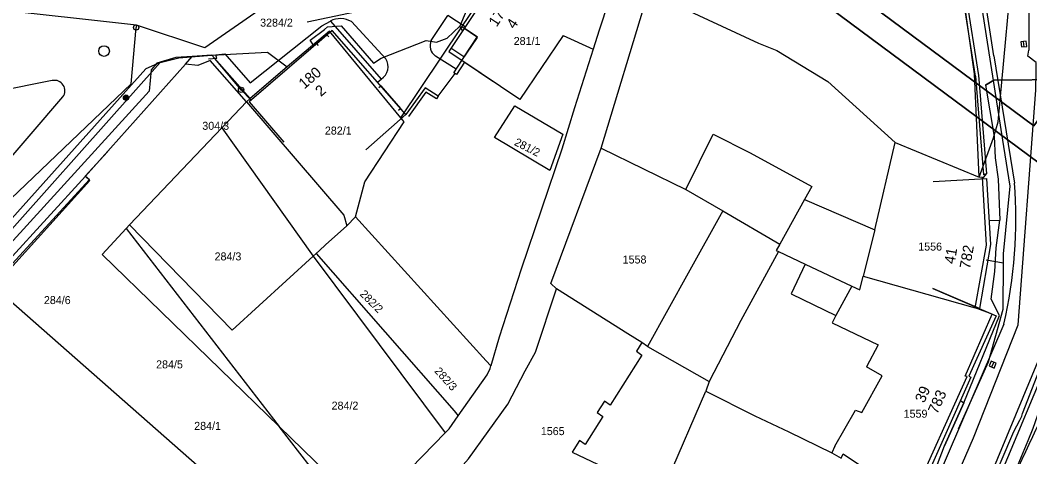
# Model space of a CAD drawing. Extents: x -601580 to 4, y -1204314 to 4.
# Drawn here: x -600468.8 to -600374.2, y -1203988.5 to -1203947.5 of the extents above; entities that cross this region are included whole.
import ezdxf

# ---------------------------------------------------------------- set-up
doc = ezdxf.new("R2010")
doc.units = 0
for name, color, linetype in [('00-INNOGY-NTL', 7, 'Continuous'), ('00-INNOGY-STL', 7, 'Continuous'), ('00-KN-HRANICE PARCEL', 7, 'Continuous'), ('00-KN-PARC. CISLA', 7, 'Continuous'), ('00-KN-VNITRNI KRESBA', 7, 'Continuous'), ('00-POLOHOPIS', 7, 'Continuous'), ('00-RAZÍTKO', 7, 'Continuous'), ('00-SITE KOM. KABEL', 7, 'Continuous'), ('00-VAK-VODA-RAD IGIS', 7, 'Continuous'), ('Vrstva 25', 7, 'Continuous'), ('Vrstva 27', 7, 'Continuous'), ('Vrstva 28', 7, 'Continuous'), ('Vrstva 6', 7, 'Continuous')]:
    doc.layers.add(name, color=color, linetype=linetype)

# ---------------------------------------------------------------- blocks, each defined once
blk = doc.blocks.new('4.11_36')
at = {"layer": 'Vrstva 25'}
for radius in [0.25, 0.0303]:
    blk.add_circle((0, 0), radius, dxfattribs=at)
blk = doc.blocks.new('6.30_28')
at = {"layer": 'Vrstva 27'}
blk.add_line((-0.249, 0), (0.249, 0), dxfattribs=at)
blk.add_lwpolyline([(-0.25, -0.25), (0.25, -0.25), (0.25, 0.25), (-0.25, 0.25)], close=True, dxfattribs=at)
blk = doc.blocks.new('6.30_38')
at = {"layer": 'Vrstva 27'}
blk.add_line((-0.25, 0), (0.25, 0), dxfattribs=at)
blk.add_lwpolyline([(-0.25, -0.25), (0.25, -0.25), (0.25, 0.25), (-0.25, 0.25)], close=True, dxfattribs=at)
blk = doc.blocks.new('6.14A_866')
at = {"layer": 'Vrstva 28'}
blk.add_circle((0, 0), 0.25, dxfattribs=at)
blk = doc.blocks.new('VCHOD_1792')
at = {"layer": 'Vrstva 6'}
blk.add_line((0, 0.25), (0, 0), dxfattribs=at)
blk = doc.blocks.new('VCHOD_1794')
at = {"layer": 'Vrstva 6'}
blk.add_line((0, 0.25), (0, 0), dxfattribs=at)
blk = doc.blocks.new('VCHOD_1796')
at = {"layer": 'Vrstva 6'}
blk.add_line((0, 0.25), (0, 0), dxfattribs=at)
blk = doc.blocks.new('VCHOD_1798')
at = {"layer": 'Vrstva 6'}
blk.add_line((0, 0.25), (0, 0), dxfattribs=at)
blk = doc.blocks.new('6.01A_1678')
at = {"layer": 'Vrstva 25'}
for radius in [0.25, 0.2, 0.15, 0.1, 0.05]:
    blk.add_circle((0, 0), radius, dxfattribs=at)
blk = doc.blocks.new('6.20_422')
at = {"layer": 'Vrstva 27'}
blk.add_circle((0, 0), 0.5, dxfattribs=at)

msp = doc.modelspace()

# ---------------------------------------------------------------- linework, layer by layer
for points in [[(-600427.929, -1203789.586), (-600429.936, -1203788.096), (-600492.548, -1203872.448), (-600373.307, -1203960.957), (-600310.695, -1203876.605), (-600312.703, -1203875.115)], [(-600429.419, -1203791.594), (-600489.051, -1203871.931), (-600373.825, -1203957.46), (-600314.193, -1203877.122)]]:
    msp.add_lwpolyline(points)
at = {"layer": '00-INNOGY-NTL'}
msp.add_lwpolyline([(-600441.937, -1203947.699), (-600438.08, -1203946.9), (-600432.1, -1203945.69), (-600428.72, -1203941.72), (-600421.56, -1203933.32), (-600416.17, -1203927), (-600405.77, -1203914.78)], dxfattribs=at)
at = {"layer": '00-INNOGY-STL'}
msp.add_line((-600378.28, -1203970.02), (-600376.67, -1203970.3), dxfattribs=at)
for points in [[(-600376.67, -1203969.44), (-600376.05, -1203963.12), (-600376.62, -1203959.39), (-600379.28, -1203942.39)], [(-600380.893, -1203985.852), (-600378.08, -1203979.57), (-600376.68, -1203974.64), (-600376.67, -1203970.3), (-600376.67, -1203969.44)]]:
    msp.add_lwpolyline(points, dxfattribs=at)
at = {"layer": '00-KN-HRANICE PARCEL'}
for p, q in [((-600414.38, -1203959.53), (-600409.95, -1203944.88)), ((-600413.68, -1203945.81), (-600414.57, -1203948.49)), ((-600452.71, -1203950.94), (-600454.24, -1203951.05)), ((-600453.35, -1203951.66), (-600452.71, -1203950.94)), ((-600450.88, -1203950.81), (-600452.71, -1203950.94)), ((-600447.29, -1203954.9), (-600450.88, -1203950.81)), ((-600453.35, -1203951.66), (-600462.73, -1203962.17)), ((-600443.8, -1203951.93), (-600447.29, -1203954.9)), ((-600447.63, -1203955.19), (-600449.95, -1203957.64)), ((-600447.29, -1203954.9), (-600447.63, -1203955.19)), ((-600458.58, -1203966.74), (-600449.95, -1203957.64)), ((-600449.95, -1203957.64), (-600441.37, -1203969.68)), ((-600462.73, -1203962.17), (-600469.92, -1203970.05)), ((-600438.23, -1203966.84), (-600437.42, -1203965.98)), ((-600458.9, -1203967.08), (-600458.58, -1203966.74)), ((-600458.9, -1203967.08), (-600444.58, -1203985.63)), ((-600441.37, -1203969.68), (-600428.99, -1203986.23)), ((-600470.51, -1203973.19), (-600444.1, -1203996.41)), ((-600423.95, -1203977.26), (-600424.71, -1203979.97)), ((-600410.04, -1203978.13), (-600410.58, -1203977.78)), ((-600410.04, -1203978.13), (-600404.25, -1203981.43)), ((-600427.77, -1203984.64), (-600425.06, -1203980.79)), ((-600425.06, -1203980.79), (-600424.78, -1203980.2)), ((-600424.78, -1203980.2), (-600424.71, -1203979.97)), ((-600437.4, -1203994.88), (-600444.58, -1203985.63)), ((-600436.28, -1203993.71), (-600428.99, -1203986.23))]:
    msp.add_line(p, q, dxfattribs=at)
for points in [[(-600378.95, -1203962.27), (-600379.38, -1203952.57), (-600381.44, -1203937.97), (-600383.07, -1203932.52), (-600383.78, -1203930.26)], [(-600378.95, -1203962.27), (-600377.61, -1203958.57), (-600377.17, -1203957.07), (-600376.11, -1203945.53), (-600376.86, -1203937.44)], [(-600433.15, -1203956.7), (-600427.43, -1203948.18), (-600422.58, -1203940.96)], [(-600409.95, -1203944.88), (-600399.63, -1203949.71), (-600397.91, -1203950.4), (-600393.14, -1203953.3), (-600386.83, -1203959.01), (-600378.95, -1203962.27)], [(-600433.15, -1203956.7), (-600439.85, -1203948.57), (-600443.8, -1203951.93)], [(-600414.57, -1203948.49), (-600415.13, -1203950.26), (-600416.88, -1203955.76)], [(-600450.88, -1203950.81), (-600445.66, -1203950.55), (-600443.8, -1203951.93)], [(-600454.24, -1203951.05), (-600456.04, -1203951.59), (-600456.55, -1203952.2), (-600456.76, -1203954.21), (-600469.8, -1203968.54), (-600470.4, -1203967.89), (-600486.96, -1203986.21), (-600486.55, -1203986.65), (-600487.86, -1203988.32)], [(-600447.63, -1203955.19), (-600451.04, -1203951.34), (-600452.19, -1203951.78), (-600453.35, -1203951.66)], [(-600447.63, -1203955.19), (-600438.51, -1203965.82), (-600438.23, -1203966.84)], [(-600422.47, -1203955.59), (-600417.98, -1203958.22), (-600419.18, -1203961.65), (-600424.38, -1203958.56), (-600422.47, -1203955.59)], [(-600416.88, -1203955.76), (-600418.06, -1203959.64), (-600421.87, -1203970.88), (-600423.95, -1203977.26)], [(-600437.42, -1203965.98), (-600436.52, -1203962.71), (-600432.84, -1203957.07), (-600433.15, -1203956.7)], [(-600418.57, -1203972.74), (-600419.1, -1203972.22), (-600414.38, -1203959.53)], [(-600414.38, -1203959.53), (-600406.45, -1203963.41), (-600402.96, -1203965.42)], [(-600462.73, -1203962.17), (-600462.34, -1203962.48), (-600469.58, -1203970.39)], [(-600379.32, -1203974.53), (-600378.24, -1203968.64), (-600378.63, -1203962.29), (-600378.95, -1203962.27)], [(-600402.96, -1203965.42), (-600406.22, -1203971.26), (-600410.04, -1203978.13)], [(-600402.96, -1203965.42), (-600397.64, -1203968.55), (-600397.97, -1203969.14), (-600397.75, -1203969.24), (-600395.26, -1203970.42), (-600390.88, -1203972.49), (-600390.14, -1203972.84), (-600389.81, -1203971.54), (-600379.32, -1203974.53)], [(-600424.71, -1203979.97), (-600425.15, -1203979.48), (-600437.42, -1203965.98)], [(-600444.58, -1203985.63), (-600461.15, -1203969.5), (-600458.9, -1203967.08)], [(-600441.37, -1203969.68), (-600448.97, -1203976.61), (-600458.58, -1203966.74)], [(-600441.37, -1203969.68), (-600441.09, -1203969.43), (-600428.17, -1203984.18), (-600427.77, -1203984.64)], [(-600428.81, -1203990.93), (-600426.83, -1203988.68), (-600423.12, -1203983.54), (-600421.51, -1203980.43), (-600420.54, -1203978.68), (-600418.57, -1203972.74)], [(-600410.58, -1203977.78), (-600411.87, -1203976.94), (-600418.57, -1203972.74)], [(-600385.29, -1203992.51), (-600380.06, -1203980.94), (-600380.24, -1203980.93), (-600377.73, -1203975.12), (-600379.32, -1203974.53)], [(-600410.58, -1203977.78), (-600411.08, -1203978.57), (-600410.58, -1203978.95), (-600413.55, -1203983.64), (-600414.07, -1203983.27), (-600414.74, -1203984.33), (-600414.22, -1203984.7), (-600415.88, -1203987.32), (-600416.42, -1203986.97), (-600417.11, -1203988.05), (-600413.55, -1203989.74), (-600418.59, -1203998.38)], [(-600404.25, -1203981.43), (-600404.58, -1203982.32), (-600399.98, -1203984.63), (-600396.79, -1203986.15), (-600392.75, -1203988.11), (-600391.89, -1203988.6), (-600391.68, -1203988.22), (-600385.29, -1203992.51)], [(-600428.99, -1203986.23), (-600428.63, -1203985.86), (-600427.77, -1203984.64)], [(-600444.58, -1203985.63), (-600439.01, -1203991.05), (-600436.28, -1203993.71)]]:
    msp.add_lwpolyline(points, dxfattribs=at)
at = {"layer": '00-KN-VNITRNI KRESBA'}
for p, q in [((-600425.98, -1203949.16), (-600427.43, -1203948.18)), ((-600427.44, -1203951.32), (-600425.98, -1203949.16)), ((-600417.95, -1203948.98), (-600422, -1203954.98)), ((-600417.95, -1203948.98), (-600415.13, -1203950.26)), ((-600422, -1203954.98), (-600427.44, -1203951.32)), ((-600406.45, -1203963.41), (-600403.88, -1203958.22)), ((-600403.88, -1203958.22), (-600400.4, -1203959.98)), ((-600388.72, -1203967.21), (-600386.83, -1203959.01)), ((-600400.4, -1203959.98), (-600394.64, -1203963.14)), ((-600394.64, -1203963.14), (-600395.32, -1203964.37)), ((-600395.32, -1203964.37), (-600397.64, -1203968.55)), ((-600395.32, -1203964.37), (-600388.72, -1203967.21)), ((-600440.21, -1203968.61), (-600438.23, -1203966.84)), ((-600388.72, -1203967.21), (-600389.81, -1203971.54)), ((-600440.77, -1203969.13), (-600441.09, -1203969.43)), ((-600440.77, -1203969.13), (-600440.21, -1203968.61)), ((-600397.75, -1203969.24), (-600401.3, -1203975.7)), ((-600395.26, -1203970.42), (-600396.57, -1203973.2)), ((-600396.57, -1203973.2), (-600392.37, -1203975.25)), ((-600390.88, -1203972.49), (-600392.37, -1203975.25)), ((-600401.3, -1203975.7), (-600404.25, -1203981.43)), ((-600392.37, -1203975.25), (-600392.73, -1203975.92)), ((-600392.73, -1203975.92), (-600388.4, -1203977.97)), ((-600388.4, -1203977.97), (-600389.52, -1203980.04)), ((-600388.05, -1203980.9), (-600389.52, -1203980.04)), ((-600389.94, -1203984.33), (-600388.05, -1203980.9)), ((-600408.8, -1203992.14), (-600404.58, -1203982.32)), ((-600392.47, -1203987.48), (-600390.55, -1203984.1)), ((-600390.55, -1203984.1), (-600389.94, -1203984.33)), ((-600392.47, -1203987.48), (-600392.75, -1203988.11))]:
    msp.add_line(p, q, dxfattribs=at)
at = {"layer": '00-POLOHOPIS'}
for p, q in [((-600379.285, -1203952.792), (-600381.593, -1203938.094)), ((-600378.989, -1203952.746), (-600381.297, -1203938.048)), ((-600377.566, -1203950.889), (-600379.564, -1203937.798)), ((-600440.559, -1203948.065), (-600439.768, -1203947.634)), ((-600439.768, -1203947.634), (-600434.997, -1203953.072)), ((-600437.784, -1203947.683), (-600434.563, -1203951.163)), ((-600430.303, -1203949.446), (-600428.745, -1203947.103)), ((-600427.133, -1203948.173), (-600428.745, -1203947.103)), ((-600447.293, -1203953.411), (-600440.559, -1203948.065)), ((-600441.025, -1203949.738), (-600440.083, -1203948.928)), ((-600455.712, -1203951.522), (-600457.07, -1203952.113)), ((-600455.712, -1203951.522), (-600453.976, -1203951.082)), ((-600453.976, -1203951.082), (-600450.503, -1203950.782)), ((-600450.503, -1203950.782), (-600449.663, -1203950.698)), ((-600450.41, -1203951.127), (-600450.503, -1203950.782)), ((-600449.663, -1203950.698), (-600447.293, -1203953.411)), ((-600427.972, -1203952.15), (-600429.91, -1203950.909)), ((-600377.566, -1203950.889), (-600375.622, -1203962.813)), ((-600457.07, -1203952.113), (-600485.721, -1203984.052)), ((-600465.842, -1203953.207), (-600477.153, -1203955.438)), ((-600435.337, -1203953.369), (-600434.997, -1203953.072)), ((-600429.656, -1203954.673), (-600428.062, -1203952.556)), ((-600379.285, -1203952.792), (-600378.531, -1203962.053)), ((-600378.996, -1203952.702), (-600378.242, -1203961.962)), ((-600435.044, -1203953.704), (-600433.195, -1203955.816)), ((-600472.787, -1203963.974), (-600464.841, -1203954.743)), ((-600429.656, -1203954.673), (-600429.816, -1203954.926)), ((-600460.669, -1203959.877), (-600462.749, -1203962.175)), ((-600487.341, -1203990.24), (-600462.304, -1203962.578)), ((-600462.304, -1203962.578), (-600462.749, -1203962.175)), ((-600378.618, -1203962.409), (-600378.242, -1203961.962)), ((-600378.242, -1203961.962), (-600378.531, -1203962.053)), ((-600376.616, -1203976.048), (-600383.447, -1203991.836)), ((-600379.607, -1203994.416), (-600372.278, -1203976.795)), ((-600379.071, -1203995.251), (-600371.574, -1203977.305))]:
    msp.add_line(p, q, dxfattribs=at)
for points in [[(-600418.192, -1203943.743), (-600422.359, -1203940.98), (-600428.673, -1203950.494), (-600424.546, -1203953.276)], [(-600436.446, -1203959.696), (-600432.682, -1203956.404), (-600439.591, -1203948.505), (-600447.377, -1203955.199), (-600444.117, -1203958.99)], [(-600427.203, -1203948.278), (-600425.994, -1203949.08), (-600427.255, -1203950.98), (-600428.463, -1203950.178)], [(-600455.712, -1203951.522), (-600473.706, -1203971.69)], [(-600450.41, -1203951.127), (-600451.187, -1203951.198)], [(-600447.187, -1203955.036), (-600448.134, -1203954.076), (-600450.609, -1203951.145)], [(-600427.194, -1203951.491), (-600427.93, -1203952.641), (-600428.183, -1203952.479), (-600427.443, -1203951.323)], [(-600429.656, -1203954.673), (-600430.882, -1203953.897), (-600432.682, -1203956.404)], [(-600429.816, -1203954.926), (-600430.803, -1203954.302), (-600432.438, -1203956.579)], [(-600383.24, -1203962.683), (-600378.249, -1203962.382), (-600377.876, -1203968.572), (-600378.923, -1203974.577), (-600383.273, -1203972.696)], [(-600383.273, -1203972.696), (-600377.355, -1203975.255), (-600379.896, -1203980.935), (-600379.713, -1203981.016), (-600384.898, -1203992.705), (-600389.361, -1203990.451)]]:
    msp.add_lwpolyline(points, dxfattribs=at)
for centre, radius, start, end in [((-600438.82, -1203949.425), 2.026, 59.26514, 117.9053), ((-600429.273, -1203949.954), 1.148, 153.75346, 236.3189), ((-600435.746, -1203951.898), 1.393, 302.55108, 31.83261), ((-600465.622, -1203954.159), 0.975, 323.25082, 102.40796), ((-600439.976, -1203960.704), 70.689, 331.23132, 3.0494), ((-600419.748, -1203966.154), 44.252, 347.08026, 4.32959), ((-600103.886, -1204115.05), 299.044, 151.45119, 156.19865)]:
    msp.add_arc(centre, radius, start, end, dxfattribs=at)
at = {"layer": '00-RAZÍTKO'}
for points in [[(-600492.548, -1203872.448), (-600304.712, -1203619.391), (-600185.471, -1203707.9), (-600373.307, -1203960.957)], [(-600489.051, -1203871.931), (-600304.195, -1203622.889), (-600188.969, -1203708.417), (-600373.825, -1203957.46)]]:
    msp.add_lwpolyline(points, close=True, dxfattribs=at)
at = {"layer": '00-SITE KOM. KABEL'}
for points in [[(-600418.84, -1203933.88), (-600419.23, -1203934.53), (-600420, -1203935.7), (-600423.15, -1203940.57), (-600423.7, -1203940.81), (-600424.6, -1203942.09), (-600424.57, -1203942.57), (-600424.82, -1203943.06), (-600426.18, -1203945.15), (-600426.83, -1203946.17), (-600427.63, -1203948.12)], [(-600441.29, -1203949.97), (-600441.67, -1203949.42), (-600440.33, -1203948.42), (-600440.03, -1203948.16), (-600438.76, -1203948.08), (-600435.71, -1203951.57), (-600434.99, -1203951.11), (-600430.77, -1203949.46), (-600429.83, -1203949.6), (-600428.81, -1203949.22), (-600427.63, -1203948.12)], [(-600441.67, -1203949.42), (-600440.33, -1203948.42)], [(-600427.38, -1203948.54), (-600427.63, -1203948.12)], [(-600434.99, -1203951.11), (-600430.77, -1203949.46)], [(-600370.01, -1203952.86), (-600369.82, -1203952.2), (-600369.43, -1203952.29), (-600369.41, -1203952.64), (-600369.85, -1203953.09), (-600370.4, -1203953.1), (-600377.57, -1203953.18), (-600378.36, -1203953.65), (-600377.55, -1203958.46), (-600377.43, -1203960.44), (-600377.16, -1203962.46), (-600376.99, -1203966.29)], [(-600378.36, -1203953.65), (-600377.57, -1203953.18), (-600370.4, -1203953.1), (-600369.85, -1203953.09), (-600369.41, -1203952.64)], [(-600377.16, -1203962.46), (-600376.99, -1203966.29)], [(-600380.37, -1203983.42), (-600377.03, -1203975.23), (-600377.81, -1203973.69), (-600377.46, -1203971.1), (-600377.36, -1203968.88), (-600376.99, -1203966.29)], [(-600378.01, -1203966.33), (-600376.99, -1203966.29)], [(-600377.46, -1203971.1), (-600377.36, -1203968.88)], [(-600380.37, -1203983.42), (-600377.03, -1203975.23), (-600377.81, -1203973.69)], [(-600374.87, -1203984.41), (-600373.29, -1203980.33)], [(-600374.87, -1203984.41), (-600373.29, -1203980.33)], [(-600391.6, -1204006.99), (-600390.48, -1204004.59), (-600388.51, -1204000.96), (-600386.33, -1203996.28), (-600384.68, -1203993.56), (-600382.85, -1203989.18), (-600382.19, -1203987.47), (-600380.37, -1203983.42)], [(-600380.37, -1203983.42), (-600382.19, -1203987.47)], [(-600380.68, -1203983.2), (-600380.37, -1203983.42)], [(-600375.14, -1203985.06), (-600374.94, -1203984.67)], [(-600375.14, -1203985.06), (-600374.94, -1203984.67)], [(-600374.94, -1203984.67), (-600374.87, -1203984.41)], [(-600374.94, -1203984.67), (-600374.87, -1203984.41)], [(-600375.68, -1203986.1), (-600375.14, -1203985.06)], [(-600375.68, -1203986.1), (-600375.14, -1203985.06)], [(-600376.05, -1203999.5), (-600376.66, -1203998.06), (-600379.42, -1203995.76), (-600379.16, -1203994.24), (-600375.68, -1203986.1)], [(-600376.05, -1203999.5), (-600376.66, -1203998.06), (-600379.42, -1203995.76), (-600379.16, -1203994.24), (-600375.68, -1203986.1)]]:
    msp.add_lwpolyline(points, dxfattribs=at)
at = {"layer": '00-VAK-VODA-RAD IGIS'}
for points in [[(-600391.91, -1203913.607), (-600374.345, -1203934.519), (-600374.3, -1203950.35)], [(-600457.931, -1203948.021), (-600471.794, -1203946.469), (-600486.226, -1203952.584), (-600508.714, -1203929.353)], [(-600434.311, -1203938.16), (-600451.544, -1203950.135), (-600457.931, -1203948.021)], [(-600481.558, -1203976.42), (-600474.667, -1203968.977), (-600458.436, -1203953.516), (-600457.972, -1203948.231)], [(-600457.931, -1203948.021), (-600457.972, -1203948.231)], [(-600374.38, -1203950.93), (-600374.3, -1203950.35)], [(-600384.49, -1203998.31), (-600379.48, -1203986.71), (-600375.29, -1203976.1), (-600373.64, -1203954.11), (-600373.61, -1203952.34), (-600373.596, -1203951.499), (-600374.38, -1203950.93)]]:
    msp.add_lwpolyline(points, dxfattribs=at)

# ---------------------------------------------------------------- block references
at = {"layer": '00-POLOHOPIS'}
msp.add_blockref('6.14A_866', (-600457.972, -1203948.231), dxfattribs=at)
for name, p, xscale, yscale, rotation in [('VCHOD_1796', (-600440.083, -1203948.928), 0.9999993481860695, 0.9999993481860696, -139.30870486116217), ('6.30_38', (-600374.761, -1203949.78), 0.99999993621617, 0.9999999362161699, 96.68259090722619), ('6.20_422', (-600460.984, -1203950.437), 0.99999908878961, 0.9999990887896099, 40.54578951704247), ('VCHOD_1798', (-600441.025, -1203949.738), 0.9999993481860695, 0.9999993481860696, -139.30870486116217), ('VCHOD_1792', (-600435.044, -1203953.704), 0.99999891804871, 0.99999891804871, 131.2013860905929), ('6.01A_1678', (-600458.918, -1203954.8), 0.99999908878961, 0.9999990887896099, 40.54578951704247), ('VCHOD_1794', (-600433.195, -1203955.816), 0.99999891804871, 0.99999891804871, 131.2013860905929), ('6.30_28', (-600377.681, -1203979.838), 0.9999982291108, 0.9999982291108, -113.4004174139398)]:
    msp.add_blockref(name, p, dxfattribs=dict(at, xscale=xscale, yscale=yscale, rotation=rotation))
at = {"layer": '00-POLOHOPIS', "rotation": -90.00000000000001}
msp.add_blockref('4.11_36', (-600448.134, -1203954.076), dxfattribs=at)

# ---------------------------------------------------------------- texts
at = {"layer": '00-KN-PARC. CISLA'}
for s, p in [('3284/2', (-600446.35, -1203948.15)), ('281/1', (-600422.579, -1203949.87)), ('304/3', (-600451.77, -1203957.823)), ('282/1', (-600440.279, -1203958.27)), ('1556', (-600384.655, -1203969.15)), ('284/3', (-600450.62, -1203970.07)), ('1558', (-600412.365, -1203970.36)), ('284/6', (-600466.62, -1203974.163)), ('284/5', (-600456.1, -1203980.193)), ('284/2', (-600439.65, -1203984.06)), ('1559', (-600386.025, -1203984.82)), ('284/1', (-600452.529, -1203985.96)), ('1565', (-600420.035, -1203986.45))]:
    msp.add_text(s, height=0.75, dxfattribs=at).set_placement(p)
for s, rotation, p in [('281/2', 333, (-600422.589, -1203959.224)), ('282/2', 315, (-600437.054, -1203973.287)), ('282/3', 312, (-600430.055, -1203980.49))]:
    msp.add_text(s, height=0.75, rotation=rotation, dxfattribs=at).set_placement(p)
at = {"layer": '00-POLOHOPIS'}
for s, rotation, p in [('179', 56.42962, (-600424.179, -1203948.242)), ('4', 56.42962, (-600422.512, -1203948.443)), ('180', 40.68724, (-600442.209, -1203954.052)), ('2', 40.68724, (-600440.651, -1203954.755)), ('41', 80.10963, (-600381.249, -1203970.45)), ('782', 80.10963, (-600379.808, -1203970.923)), ('39', 66.07891, (-600384.097, -1203983.5)), ('783', 66.07891, (-600382.877, -1203984.542))]:
    msp.add_text(s, height=1, rotation=rotation, dxfattribs=at).set_placement(p)

doc.saveas('drawing.dxf')
